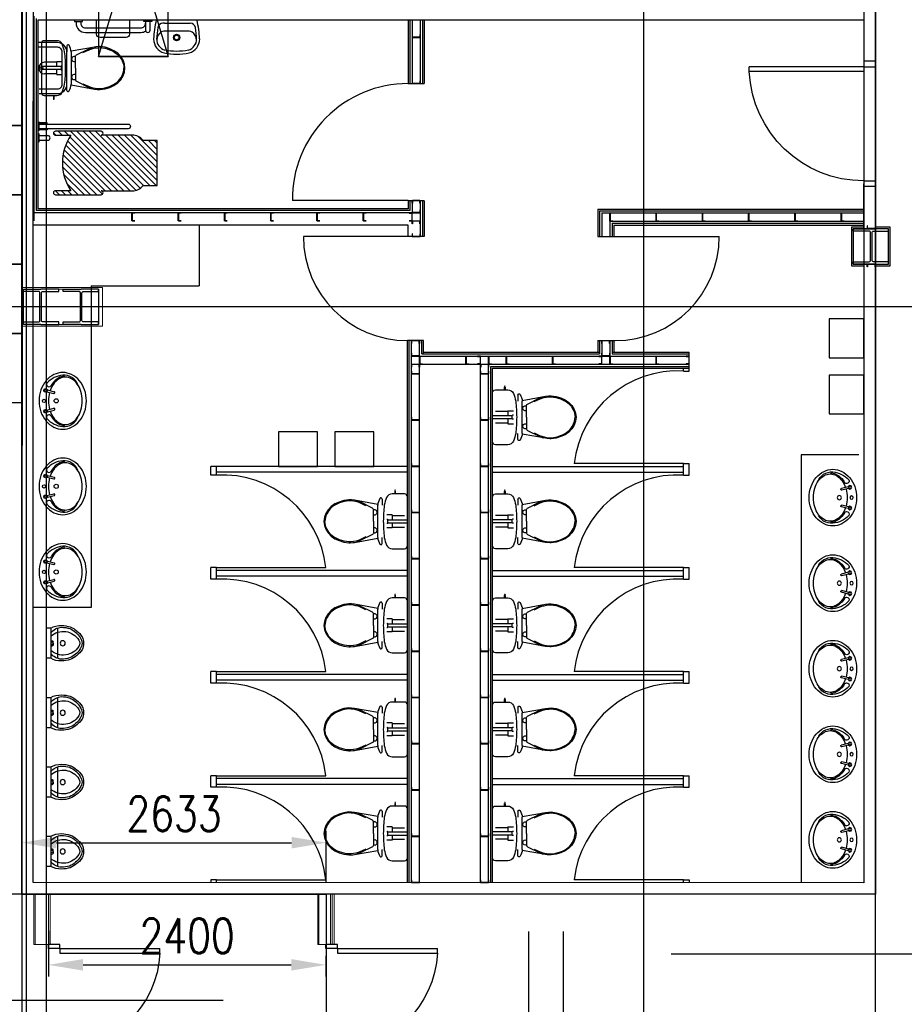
# Model space of a CAD drawing. Header units: millimetres. Extents: x -312551 to 250764, y -35891 to 59426.
# Tile 288 of 316: x 126985 to 134633, y 30176 to 38692. Entities that reach past the tile are written whole.
import ezdxf

# ---------------------------------------------------------------- set-up
doc = ezdxf.new("R2010")
doc.units = ezdxf.units.MM
doc.header["$LTSCALE"] = 2.5
doc.linetypes.add('HIDDEN2', pattern=[0.1875, 0.125, -0.0625])
for name, color, linetype in [('740-SANITARY-FITTINGS', 3, 'Continuous'), ('doors', 1, 'Continuous'), ('FO-00$0$SHELVES_COUNTERS', 1, 'Continuous'), ('NF ARCH', 4, 'Continuous'), ('NF AS BUILT DIMS', 4, 'Continuous'), ('NF-AS BUILT', 7, 'Continuous'), ('NF-AS BUILT DIMS', 4, 'Continuous'), ('NF-FURNITURE', 4, 'Continuous'), ('NF-GRIDS', 252, 'Continuous'), ('NF-SPAN', 150, 'Continuous'), ('NF-Steel columns', 6, 'Continuous'), ('REGUS-FURNITURE', 40, 'Continuous'), ('Service ducts', 2, 'Continuous')]:
    doc.layers.add(name, color=color, linetype=linetype)
doc.layers.add('PLASTER', color=4, linetype='Continuous', lineweight=13)
doc.styles.add('ROMANS', font='romans.shx', dxfattribs={"width": 0.8})
doc.dimstyles.new('100NFDIM', dxfattribs={"dimscale": 100, "dimtxt": 3, "dimasz": 3, "dimexe": 1, "dimexo": 1, "dimgap": 1, "dimtad": 1, "dimdec": 0, "dimdsep": 46, "dimtxsty": 'ROMANS', "dimcen": 3, "dimclrd": 4, "dimclre": 4, "dimclrt": 1, "dimaunit": 1, "dimadec": 0, "dimazin": 0, "dimtfac": 1, "dimtdec": 0, "dimtmove": 0, "dimatfit": 3, "dimfxl": 0, "dimtolj": 1, "dimarcsym": 0})

# ---------------------------------------------------------------- blocks, each defined once
blk = doc.blocks.new('305')
at = {"layer": 'NF-Steel columns', "color": 2, "linetype": 'Continuous'}
for points in [[(0, -152.5), (-156, -152.5), (-156, -132), (-19.2, -132, 0.414214), (-6.5, -119.3), (-6.5, 119.3, 0.414214), (-19.2, 132), (-156, 132), (-156, 152.5), (0, 152.5)], [(0, -152.5), (149, -152.5), (149, -132), (19.2, -132, -0.414214), (6.5, -119.3), (6.5, 119.3, -0.414214), (19.2, 132), (149, 132), (149, 152.5), (0, 152.5)]]:
    blk.add_lwpolyline(points, format="xyb", dxfattribs=at)
blk = doc.blocks.new('*D41')
at = {"layer": 'Defpoints', "color": 0}
for p in [(129635.4, 31573.5), (127002.8, 31129.1), (129635.4, 31129.1)]:
    blk.add_point(p, dxfattribs=at)
at = {"layer": 'NF-AS BUILT DIMS', "color": 4, "lineweight": -2}
for p, q in [((127002.8, 31229.1), (127002.8, 31673.5)), ((129635.4, 31229.1), (129635.4, 31673.5)), ((127302.8, 31573.5), (129335.4, 31573.5))]:
    blk.add_line(p, q, dxfattribs=at)
at = {"layer": 'NF-AS BUILT DIMS', "color": 4}
for points in [[(127302.8, 31623.5), (127302.8, 31523.5), (127002.8, 31573.5)], [(129335.4, 31623.5), (129335.4, 31523.5), (129635.4, 31573.5)]]:
    blk.add_solid(points, dxfattribs=at)
at = {"layer": 'NF-AS BUILT DIMS', "color": 1, "insert": (128319.1, 31823.5), "char_height": 300, "attachment_point": 5, "style": 'ROMANS'}
blk.add_mtext('\\A1;2633', dxfattribs=at)
blk = doc.blocks.new('A$C08C92F79')
at = {"layer": '740-SANITARY-FITTINGS', "color": 8, "linetype": 'HIDDEN2'}
for points in [[(106.7, 1), (104.4, 1, -1), (104.4, 1.3), (106.7, 1.3)], [(107, 1.3), (109.4, 1.3, -1), (109.4, 1), (107, 1)]]:
    blk.add_lwpolyline(points, format="xyb", dxfattribs=at)
for start, end in [(186.29218, 263.70782), (276.29218, 353.70782)]:
    blk.add_arc((106.9, 1.1), 1.14, start, end, dxfattribs=at)
at = {"layer": 'NF ARCH'}
for p, q in [((459.3, 451.5), (256.9, 415.5)), ((471.2, 453), (459.3, 451.5)), ((495.3, 455), (471.2, 453)), ((507.3, 455.4), (495.3, 455)), ((550, 449.4), (507.3, 455.4)), ((591.2, 436.4), (550, 449.4)), ((627.1, 420.1), (591.2, 436.4)), ((257.8, 409.4), (257.8, 129.4)), ((659.4, 397.5), (627.1, 420.1)), ((686.1, 369.8), (659.4, 397.5)), ((706.6, 337.1), (686.1, 369.8)), ((170.4, 282.6), (0, 282.6)), ((170.4, 256.2), (0, 256.2)), ((133.4, 319.4), (26.6, 319.4)), ((133.4, 325.9), (180, 325.9)), ((133.4, 282.6), (133.4, 325.9)), ((133.4, 212.8), (133.4, 256.2)), ((170.4, 283.6), (170.4, 255.1)), ((180, 286.6), (173.4, 286.6)), ((718.4, 304.1), (706.6, 337.1)), ((722.3, 269.4), (718.4, 304.1)), ((718.4, 234.6), (722.3, 269.4)), ((133.4, 219.4), (26.6, 219.4)), ((133.4, 212.8), (180, 212.8)), ((180, 252.1), (173.4, 252.1)), ((686.1, 169), (706.6, 201.6)), ((706.6, 201.6), (718.4, 234.6)), ((256.9, 123.3), (459.3, 87.3)), ((459.3, 87.3), (483.2, 84.2)), ((507.3, 83.4), (550, 89.4)), ((550, 89.4), (591.2, 102.4)), ((591.2, 102.4), (627.1, 118.7)), ((627.1, 118.7), (659.4, 141.2)), ((659.4, 141.2), (686.1, 169)), ((103.7, 32.4), (103.7, 12.2)), ((110, 12.2), (110, 32.4)), ((483.2, 84.2), (507.3, 83.4))]:
    blk.add_line(p, q, dxfattribs=at)
blk.add_lwpolyline([(0, 269.4), (0, 57.2), (1.9, 47.7), (7.3, 39.7), (15.4, 34.3), (24.9, 32.4), (132.5, 32.4, 0.305088), (180.4, 63.6, 0.037807), (201.1, 129, 0.027722), (208.9, 269.4, 0.027722), (201.1, 409.7, 0.037807), (180.4, 475.2, 0.305088), (132.5, 506.4), (24.9, 506.4), (15.4, 504.5), (7.3, 499.1), (1.9, 491), (0, 481.5)], format="xyb", close=True, dxfattribs=at)
for points in [[(220, 461.9), (220, 409.4)], [(220, 76.8), (220, 129.4)]]:
    blk.add_lwpolyline(points, dxfattribs=at)
for points in [[(295.2, 269.4), (295.2, 371.2, -0.298874), (303.4, 383.7), (408.7, 436.6, -0.018315), (423.4, 442.4, -0.014972), (438, 446.7)], [(359.3, 404.4), (412.3, 428.6, -0.018083), (426.3, 434, -0.084101), (507, 446.6, -0.0833), (588.1, 428.1, -0.091639), (653.7, 390.8, -0.103796), (698.7, 333.2, -0.114706), (713.6, 269.4)], [(295.2, 269.4), (295.2, 167.5, 0.298874), (303.4, 155.1), (408.7, 102.1, 0.018315), (423.4, 96.4, 0.014972), (438, 92)], [(359.3, 134.4), (412.3, 110.2, 0.018083), (426.3, 104.7, 0.084101), (507, 92.2, 0.0833), (588.1, 110.6, 0.091639), (653.7, 148, 0.103796), (698.7, 205.5, 0.114706), (713.6, 269.4)]]:
    blk.add_lwpolyline(points, format="xyb", dxfattribs=at)
for centre, radius, start, end in [((230, 461.9), 10, 30.02611, 180), ((108.8, 391.9), 150, 6.69851, 30.02611), ((283.2, 347.4), 21.9, 56.6142, 303.3858), ((173.4, 283.6), 3, 90, 180), ((173.4, 255.1), 3, 180, 270), ((283.2, 191.4), 21.9, 56.6142, 303.3858), ((108.8, 146.9), 150, 329.97389, 353.30149), ((106.9, 12.2), 3.12, 92.2934, 267.7066), ((106.9, 1.1), 1.14, 96.29218, 173.70782), ((106.9, 12.2), 3.12, 272.2934, 87.7066), ((106.9, 1.1), 1.14, 6.29218, 83.70782), ((230, 76.8), 10, 180, 329.97389)]:
    blk.add_arc(centre, radius, start, end, dxfattribs=at)
blk = doc.blocks.new('BASIN_545')
at = {"layer": '740-SANITARY-FITTINGS', "color": 0}
for p, q in [((-88.1, -90.9), (-71.6, -156.3)), ((88.1, -90.9), (71.6, -156.3)), ((-104.4, -95), (-88, -160.4)), ((104.4, -95), (88, -160.4))]:
    blk.add_line(p, q, dxfattribs=at)
for centre, radius in [((-100, -78), 17.6), ((-100, -78), 11.6), ((0, -63), 16), ((100, -78), 17.6), ((100, -78), 11.6), ((0, -180), 20)]:
    blk.add_circle(centre, radius, dxfattribs=at)
for centre, radius, start, end in [((-42.1, -262), 235, 129.85724, 153.61188), ((-9.9, -263.8), 237.5, 132.70194, 174.86609), ((-16.6, -292.6), 274.8, 109.07596, 129.85724), ((-158.8, -110.4), 24.4, 300.01219, 120.01219), ((0, -340.5), 325.5, 90, 109.07596), ((0, -340.5), 325.5, 70.92404, 90), ((16.6, -292.6), 274.8, 50.14276, 70.92404), ((158.8, -110.4), 24.4, 59.98781, 239.98781), ((9.9, -263.8), 237.5, 5.13391, 47.29806), ((42.1, -262), 235, 26.38812, 50.14276), ((-81.4, -242.5), 191.1, 153.61188, 180), ((-57, -298), 188.7, 125.53768, 149.8906), ((-57, -298), 178.7, 125.53768, 149.8906), ((-22.5, -346.3), 248, 120.01219, 125.53768), ((-22.5, -346.3), 238, 108.48394, 125.53768), ((-79.8, -158.3), 8.43, 194.12825, 14.12825), ((0, -422.4), 317.4, 90, 104.93594), ((0, -422.4), 317.4, 75.06406, 90), ((79.8, -158.3), 8.43, 165.87175, 345.87175), ((22.5, -346.3), 238, 54.46232, 71.51606), ((22.5, -346.3), 248, 54.46232, 59.98781), ((57, -298), 178.7, 30.1094, 54.46232), ((57, -298), 188.7, 30.1094, 54.46232), ((81.4, -242.5), 191.1, 360, 26.38812), ((-81.4, -242.5), 191.1, 180, 206.38812), ((-106.6, -255.1), 140.5, 174.86609, 250.58156), ((-109.6, -267.5), 127.9, 149.8906, 174.45086), ((-231.9, -255.1), 5.02, 179.8426, 359.85135), ((-109.6, -267.5), 117.9, 149.8906, 180), ((-109.6, -267.5), 117.9, 180, 210.1094), ((106.6, -255.1), 140.5, 289.41844, 5.13391), ((109.6, -267.5), 117.9, 0, 30.1094), ((109.6, -267.5), 117.9, 329.8906, 360), ((109.6, -267.5), 127.9, 5.54914, 30.1094), ((231.9, -255.1), 5.02, 180.14865, 0.1574), ((81.4, -242.5), 191.1, 333.61188, 360), ((-42.1, -223), 235, 206.38812, 230.14276), ((-57, -237), 178.7, 210.1094, 234.46232), ((57, -237), 178.7, 305.53768, 329.8906), ((42.1, -223), 235, 309.85724, 333.61188), ((-16.6, -192.4), 274.8, 230.14276, 250.92404), ((-22.5, -188.7), 238, 234.46232, 253.51826), ((0, -144.5), 325.5, 250.92404, 270), ((0, -112.6), 317.4, 253.51826, 270), ((0, -112.6), 317.4, 270, 286.48174), ((0, -144.5), 325.5, 270, 289.07596), ((22.5, -188.7), 238, 286.48174, 305.53768), ((16.6, -192.4), 274.8, 289.07596, 309.85724)]:
    blk.add_arc(centre, radius, start, end, dxfattribs=at)
blk = doc.blocks.new('B_545')
at = {"color": 8}
blk.add_blockref('BASIN_545', (0, -15), dxfattribs=at)
blk = doc.blocks.new('urinal')
at = {"linetype": 'Continuous'}
for p, q in [((129.8, -44.9), (-129.8, -44.9)), ((0, -84.5), (-15.8, -84.5)), ((0, -84.5), (15.8, -84.5)), ((-129.8, -104.1), (-129.8, -144.9)), ((131.4, -104.1), (-129.8, -104.1)), ((-22.4, -104.1), (-22.4, -91.1)), ((22.4, -104.1), (22.4, -91.1)), ((129.8, -104.1), (129.8, -144.9))]:
    blk.add_line(p, q, dxfattribs=at)
for centre, radius in [((0, 0), 22), ((0, -94.5), 10)]:
    blk.add_circle(centre, radius, dxfattribs=at)
for centre, radius, start, end in [((-0.4, 63.5), 116.9, 89.79028, 118.05846), ((1.5, 63.5), 116.9, 62.1231, 90.39128), ((32.2, -4.2), 185.9, 137.90905, 158.45308), ((32.2, -4.2), 170.9, 137.54965, 158.13486), ((32.1, 20.9), 170, 120.98206, 144.1794), ((58, 3.4), 160.2, 122.32126, 222.15866), ((18.8, 23.6), 142.7, 118.05846, 142.14892), ((10.3, 58.5), 108.2, 95.44151, 122.78323), ((0.5, 94.3), 52.6, 57.8603, 122.32126), ((-9.2, 58.5), 108.2, 57.39833, 84.74005), ((-56.8, 3.2), 160.2, 318.0229, 57.8603), ((-17.6, 23.5), 142.7, 38.03264, 62.1231), ((-31, 20.8), 170, 36.00216, 59.1995), ((-31, -4.3), 170.9, 22.0467, 42.63191), ((-30.9, -4.3), 185.9, 21.72848, 42.27251), ((93.3, -11.3), 245.8, 162.15721, 180), ((93.3, -11.3), 230.8, 162.15721, 180), ((-92.1, -11.6), 230.8, 0.18156, 18.02435), ((-92.1, -11.6), 245.8, 0.18156, 18.02435), ((26.6, -16.7), 179.2, 178.40749, 209.1966), ((-11, -2.8), 126.8, 183.83905, 233.06308), ((-15.8, -91.1), 6.63, 90, 180), ((15.8, -91.1), 6.63, 0, 90), ((12.3, -2.8), 126.8, 307.11848, 356.34251), ((-25.3, -16.8), 179.2, 330.98496, 1.77406)]:
    blk.add_arc(centre, radius, start, end, dxfattribs=at)
blk = doc.blocks.new('1800door')
for p, q in [((-865, 0), (-865, 864.1)), ((-825, 864.1), (-865, 864.1)), ((-825, 0), (-825, 864.1)), ((825, 0), (825, 864.1)), ((825, 864.1), (865, 864.1)), ((865, 0), (865, 864.1)), ((-865, 0), (-900, 0)), ((-865, 0), (-865, -100)), ((-865, 0), (-825, 0)), ((865, 0), (825, 0)), ((865, 0), (865, -100)), ((865, 0), (900, 0)), ((900, 0), (900, -100)), ((-900, 0), (-900, -100)), ((-865, -100), (-900, -100)), ((865, -100), (900, -100))]:
    blk.add_line(p, q)
for centre, start, end in [((-865, 0), 0, 87.34954), ((865, 0), 92.65046, 180)]:
    blk.add_arc(centre, 865, start, end)
blk = doc.blocks.new('*D79')
at = {"layer": 'Defpoints', "color": 0}
for p in [(127232.8, 30912), (129632.8, 30694.1), (129632.8, 30516.9)]:
    blk.add_point(p, dxfattribs=at)
at = {"layer": 'NF AS BUILT DIMS', "color": 4, "lineweight": -2}
for p, q in [((127232.8, 30812), (127232.8, 30416.9)), ((129632.8, 30594.1), (129632.8, 30416.9)), ((127532.8, 30516.9), (129332.8, 30516.9))]:
    blk.add_line(p, q, dxfattribs=at)
at = {"layer": 'NF AS BUILT DIMS', "color": 4}
for points in [[(127532.8, 30566.9), (127532.8, 30466.9), (127232.8, 30516.9)], [(129332.8, 30566.9), (129332.8, 30466.9), (129632.8, 30516.9)]]:
    blk.add_solid(points, dxfattribs=at)
at = {"layer": 'NF AS BUILT DIMS', "color": 1, "insert": (128432.8, 30766.9), "char_height": 300, "attachment_point": 5, "style": 'ROMANS'}
blk.add_mtext('\\A1;2400', dxfattribs=at)
blk = doc.blocks.new('*D80')
at = {"layer": 'Defpoints', "color": 0}
for p in [(126402.3, 31129.1), (127954.1, 31129.1), (127954.1, 28794.1)]:
    blk.add_point(p, dxfattribs=at)
at = {"layer": 'NF AS BUILT DIMS', "color": 4, "lineweight": -2}
for p, q in [((127854.1, 31129.1), (126302.3, 31129.1)), ((126402.3, 29094.1), (126402.3, 30829.1)), ((127854.1, 28794.1), (126302.3, 28794.1))]:
    blk.add_line(p, q, dxfattribs=at)
at = {"layer": 'NF AS BUILT DIMS', "color": 4}
for points in [[(126352.3, 30829.1), (126452.3, 30829.1), (126402.3, 31129.1)], [(126352.3, 29094.1), (126452.3, 29094.1), (126402.3, 28794.1)]]:
    blk.add_solid(points, dxfattribs=at)
at = {"layer": 'NF AS BUILT DIMS', "color": 1, "insert": (126152.3, 29961.6), "char_height": 300, "attachment_point": 5, "rotation": 90, "style": 'ROMANS'}
blk.add_mtext('\\A1;2335', dxfattribs=at)
blk = doc.blocks.new('Door')
at = {"layer": 'REGUS-FURNITURE'}
for p, q in [((0, 0), (0.1, 0)), ((0, 0), (0, -0.05)), ((0.1, 0), (0.1, -0.09)), ((0.1, -0.05), (0, -0.05)), ((0.1, -0.05), (1.09, -0.05)), ((1.09, -0.09), (1.09, -0.05)), ((0.1, -0.09), (1.09, -0.09)), ((0.1, -1.036), (0, -1.036)), ((0, -1.086), (0, -1.036)), ((0, -1.086), (0.1, -1.086)), ((0.1, -1.036), (0.1, -1.086))]:
    blk.add_line(p, q, dxfattribs=at)
blk.add_arc((0.1, -0.045), 0.991, 270, 357.39738, dxfattribs=at)

msp = doc.modelspace()

# ---------------------------------------------------------------- hatches: boundary and pattern name
at = {"layer": 'NF-FURNITURE'}
h = msp.add_hatch(dxfattribs=at)
h.set_pattern_fill('ANSI31', color=256, scale=12, angle=180, style=0)
h.set_pattern_definition([(315, (942163.607, 67528.308), (-26.9407684, -26.9407684), [])])
edge = h.paths.add_edge_path()
edge.add_line((127427.2, 37212.7), (127294.7, 37212.7))
edge.add_arc((127294.7, 37195.2), 17.5, 90, 270)
edge.add_line((127294.7, 37177.7), (127688.4, 37177.7))
edge.add_arc((127688.4, 37195.2), 17.5, 270, 450)
edge.add_line((127688.4, 37212.7), (127956.9, 37212.7))
edge.add_arc((127962.3, 37322.8), 110.2, 267.1917, 323.80642)
edge.add_line((128051.3, 37257.7), (128174.7, 37257.7))
edge.add_line((128174.7, 37257.7), (128174.7, 37647.7))
edge.add_line((128174.7, 37647.7), (128051.3, 37647.7))
edge.add_arc((127962.3, 37582.6), 110.2, 36.19358, 92.8083)
edge.add_line((127956.9, 37692.7), (127688.4, 37692.7))
edge.add_arc((127688.4, 37710.2), 17.5, 270, 450)
edge.add_line((127688.4, 37727.7), (127294.7, 37727.7))
edge.add_arc((127294.7, 37710.2), 17.5, 90, 270)
edge.add_line((127294.7, 37692.7), (127427.2, 37692.7))
edge.add_arc((127784.8, 37452.7), 430.6, 146.1302, 213.8698)

# ---------------------------------------------------------------- linework, layer by layer
at = {"layer": 'FO-00$0$SHELVES_COUNTERS', "color": 1}
msp.add_line((127005.3, 37777.4, 0), (126405.3, 37777.4, 0), dxfattribs=at)
at = {"layer": 'NF ARCH'}
msp.add_line((134382.8, 30453.5), (134382.8, 36755.8), dxfattribs=at)
at = {"layer": 'NF-AS BUILT'}
for p, q in [((127007.8, 41979.1), (127002.8, 31129.1)), ((127002.8, 31129.1), (129635.4, 31129.1)), ((129635.4, 31129.1), (129635.4, 28794.1))]:
    msp.add_line(p, q, dxfattribs=at)
msp.add_lwpolyline([(134382.8, 31127.7), (127002.8, 31129.1), (127002.8, 36694.1), (127002.8, 36694.1), (127007.8, 41979.1), (134382.8, 41979.1), (134382.8, 31127.7)], dxfattribs=at)
msp.add_lwpolyline([(134282.8, 31227.7), (127102.8, 31229.1), (127102.8, 36694.1), (127107.7, 41879.1), (134282.8, 41879.1)], close=True, dxfattribs=at)
at = {"layer": 'NF-AS BUILT DIMS'}
msp.add_line((127667.8, 36362), (127667.8, 36057), dxfattribs=at)
at = {"layer": 'NF-FURNITURE'}
for p, q in [((127107.8, 38722.1), (127107.8, 36952.1)), ((127127.8, 38702.1), (127127.8, 37041.3)), ((127142.8, 38687.1), (127142.8, 37056.3)), ((130555.4, 38687.1), (127142.8, 38687.1)), ((130342.8, 38687.1), (130342.8, 38139.5)), ((130357.8, 38687.1), (130357.8, 38139.5)), ((130377.8, 38687.1), (130377.8, 38139.5)), ((130447.8, 38687.1), (130447.8, 38139.5)), ((130467.8, 38687.1), (130467.8, 38139.5)), ((130482.8, 38687.1), (130482.8, 38139.5)), ((134282.8, 38687.1), (130482.8, 38687.1)), ((128237.1, 38660.7), (128223.6, 38660.7)), ((128451.1, 38592.2), (128232.7, 38592.8)), ((128237.1, 38660.7), (128460.2, 38660.7)), ((127632.1, 38455.6), (127429.7, 38419.6)), ((127430.6, 38413.5), (127430.6, 38133.5)), ((127644, 38457.1), (127632.1, 38455.6)), ((127668, 38459.1), (127644, 38457.1)), ((127680.1, 38459.5), (127668, 38459.1)), ((127722.8, 38453.5), (127680.1, 38459.5)), ((127764, 38440.5), (127722.8, 38453.5)), ((127799.8, 38424.2), (127764, 38440.5)), ((127832.2, 38401.6), (127799.8, 38424.2)), ((127306.2, 38330), (127352.8, 38330)), ((127306.2, 38286.7), (127306.2, 38330)), ((127858.9, 38373.9), (127832.2, 38401.6)), ((127879.4, 38341.2), (127858.9, 38373.9)), ((127891.2, 38308.2), (127879.4, 38341.2)), ((127343.2, 38286.7), (127172.8, 38286.7)), ((127343.2, 38260.3), (127172.8, 38260.3)), ((127306.2, 38323.5), (127199.4, 38323.5)), ((127306.2, 38216.9), (127306.2, 38260.3)), ((127343.2, 38287.7), (127343.2, 38259.3)), ((127352.8, 38290.7), (127346.2, 38290.7)), ((127352.8, 38256.3), (127346.2, 38256.3)), ((127895.1, 38273.5), (127891.2, 38308.2)), ((127891.2, 38238.7), (127895.1, 38273.5)), ((127306.2, 38223.5), (127199.4, 38223.5)), ((127306.2, 38216.9), (127352.8, 38216.9)), ((127832.2, 38145.3), (127858.9, 38173.1)), ((127858.9, 38173.1), (127879.4, 38205.7)), ((127879.4, 38205.7), (127891.2, 38238.7)), ((127429.7, 38127.4), (127632.1, 38091.4)), ((127632.1, 38091.4), (127656, 38088.3)), ((127656, 38088.3), (127680.1, 38087.5)), ((127680.1, 38087.5), (127722.8, 38093.5)), ((127722.8, 38093.5), (127764, 38106.5)), ((127764, 38106.5), (127799.8, 38122.8)), ((127799.8, 38122.8), (127832.2, 38145.3)), ((130342.8, 38139.5), (130482.8, 38139.5)), ((127276.5, 38036.5), (127276.5, 38016.3)), ((127282.8, 38016.3), (127282.8, 38036.5)), ((127152.8, 37689.4), (127227.8, 37689.4)), ((127152.8, 37649.4), (127227.8, 37649.4)), ((134282.8, 36883.3), (134282.8, 37273.1)), ((134382.8, 36883.3), (134382.8, 37273.1)), ((130342.8, 37056.3), (127142.8, 37056.3)), ((130342.8, 37129.5), (129342.8, 37129.5)), ((130342.8, 37129.5), (130482.8, 37129.5)), ((130342.8, 37129.5), (130342.8, 37056.3)), ((130357.8, 37129.5), (130357.8, 37041.3)), ((130377.8, 37129.5), (130377.8, 37021.3)), ((130447.8, 37126.1), (130447.8, 36816.3)), ((130467.8, 37126.1), (130467.8, 36816.3)), ((130482.8, 37126.1), (130482.8, 36816.3)), ((131982.8, 37054.3), (131982.8, 36816.3)), ((131982.8, 37054.3), (134282.8, 37054.3)), ((130377.8, 37021.3), (127107.8, 37021.3)), ((130357.8, 37041.3), (127127.8, 37041.3)), ((131997.8, 37039.3), (134282.8, 37039.3)), ((131997.8, 37039.3), (131997.8, 36816.3)), ((132016.8, 37020.3), (134282.8, 37020.3)), ((132016.8, 37020.3), (132016.8, 36816.3)), ((130342.8, 36916.3), (127107.8, 36916.3)), ((128537.2, 36916.3), (128537.2, 36389.8)), ((130342.8, 36816.3), (130342.8, 36916.3)), ((132086.8, 36950.3), (134282.8, 36950.3)), ((132086.8, 36950.3), (132086.8, 36816.3)), ((132105.8, 36931.3), (134282.8, 36931.3)), ((132105.8, 36931.3), (132105.8, 36816.3)), ((132120.8, 36916.3), (134282.8, 36916.3)), ((132120.8, 36916.3), (132120.8, 36816.3)), ((130342.8, 36816.3), (129437.8, 36816.3)), ((130482.8, 36816.3), (130342.8, 36816.3)), ((131982.8, 36816.3), (132132.8, 36816.3)), ((132132.8, 36816.3), (133032.8, 36816.3)), ((127602.8, 36389.8), (128537.2, 36389.8)), ((130475.8, 35916.3), (130337.8, 35916.3)), ((130337.8, 31228.3), (130337.8, 35916.3)), ((130352.8, 31228.3), (130352.8, 35916.3)), ((130371.8, 31228.3), (130371.8, 35916.3)), ((130441.8, 31228.3), (130441.8, 35916.3)), ((130460.8, 35801.3), (130460.8, 35916.3)), ((130475.8, 35801.3), (130475.8, 35916.3)), ((131982.8, 35916.3), (131982.8, 35816.3)), ((131982.8, 35916.3), (132132.8, 35916.3)), ((131997.8, 35916.3), (131997.8, 35801.3)), ((132016.8, 35916.3), (132016.8, 35782.3)), ((132086.8, 35916.3), (132086.8, 35782.3)), ((132105.8, 35916.3), (132105.8, 35801.3)), ((132120.8, 35916.3), (132120.8, 35816.3)), ((130441.8, 35782.3), (132772.8, 35782.3)), ((130460.8, 35801.3), (131997.8, 35801.3)), ((130475.8, 35816.3), (131997.8, 35816.3)), ((132105.8, 35816.3), (132772.8, 35816.3)), ((132105.8, 35801.3), (132772.8, 35801.3)), ((130441.8, 35712.3), (132772.8, 35712.3)), ((130968.8, 31228.3), (130968.8, 35712.3)), ((131038.8, 31228.3), (131038.8, 35712.3)), ((131057.8, 35693.3), (132772.8, 35693.3)), ((131057.8, 31228.3), (131057.8, 35693.3)), ((131072.8, 35678.3), (132772.8, 35678.3)), ((131072.8, 31228.3), (131072.8, 35678.3)), ((133740.3, 34928.3), (133740.3, 31228.3)), ((132722.8, 34853.3), (131778.4, 34853.3)), ((128687.8, 33953.3), (129632.2, 33953.3)), ((132722.8, 33953.3), (131778.4, 33953.3)), ((128687.8, 33053.3), (129632.2, 33053.3)), ((132722.8, 33053.3), (131778.4, 33053.3)), ((128687.8, 32153.3), (129632.2, 32153.3)), ((132722.8, 32153.3), (131778.4, 32153.3)), ((128687.8, 31253.3), (129632.2, 31253.3)), ((132722.8, 31253.3), (131778.4, 31253.3))]:
    msp.add_line(p, q, dxfattribs=at)
at = {"layer": 'NF-FURNITURE', "ltscale": 5}
for p, q in [((127602.8, 36389.8), (127602.8, 33608.7)), ((132772.8, 35653.3), (132772.8, 35816.3)), ((132722.8, 35653.3), (132722.8, 35678.3)), ((132722.8, 35653.3), (132772.8, 35653.3)), ((134240.3, 34928.3), (133740.3, 34928.3)), ((132722.8, 34753.3), (132722.8, 34853.3)), ((132722.8, 34853.3), (132772.8, 34853.3)), ((132772.8, 34753.3), (132772.8, 34853.3)), ((130337.8, 34828.3), (128637.8, 34828.3)), ((128637.8, 34753.3), (128637.8, 34828.3)), ((128687.8, 34753.3), (128637.8, 34753.3)), ((128687.8, 34753.3), (128687.8, 34828.3)), ((130337.8, 34778.3), (128687.8, 34778.3)), ((131072.8, 34828.3), (132722.8, 34828.3)), ((131072.8, 34778.3), (132722.8, 34778.3)), ((132722.8, 34753.3), (132772.8, 34753.3)), ((128637.8, 33853.3), (128637.8, 33953.3)), ((128687.8, 33953.3), (128637.8, 33953.3)), ((128687.8, 33853.3), (128687.8, 33953.3)), ((130337.8, 33928.3), (128687.8, 33928.3)), ((131072.8, 33928.3), (132722.8, 33928.3)), ((132722.8, 33853.3), (132722.8, 33953.3)), ((132722.8, 33953.3), (132772.8, 33953.3)), ((132772.8, 33853.3), (132772.8, 33953.3)), ((128687.8, 33853.3), (128637.8, 33853.3)), ((130337.8, 33878.3), (128687.8, 33878.3)), ((131072.8, 33878.3), (132722.8, 33878.3)), ((132722.8, 33853.3), (132772.8, 33853.3)), ((127603.3, 33608.7), (127103.3, 33608.7)), ((128637.8, 32953.3), (128637.8, 33053.3)), ((128687.8, 33053.3), (128637.8, 33053.3)), ((128687.8, 32953.3), (128687.8, 33053.3)), ((132722.8, 32953.3), (132722.8, 33053.3)), ((132722.8, 33053.3), (132772.8, 33053.3)), ((132772.8, 32953.3), (132772.8, 33053.3)), ((130337.8, 33028.3), (128687.8, 33028.3)), ((130337.8, 32978.3), (128687.8, 32978.3)), ((131072.8, 33028.3), (132722.8, 33028.3)), ((131072.8, 32978.3), (132722.8, 32978.3)), ((128687.8, 32953.3), (128637.8, 32953.3)), ((132722.8, 32953.3), (132772.8, 32953.3)), ((128687.8, 32153.3), (128637.8, 32153.3)), ((128637.8, 32053.3), (128637.8, 32153.3)), ((128687.8, 32053.3), (128687.8, 32153.3)), ((130337.8, 32128.3), (128687.8, 32128.3)), ((131072.8, 32128.3), (132722.8, 32128.3)), ((132722.8, 32053.3), (132722.8, 32153.3)), ((132722.8, 32153.3), (132772.8, 32153.3)), ((132772.8, 32053.3), (132772.8, 32153.3)), ((128687.8, 32053.3), (128637.8, 32053.3)), ((130337.8, 32078.3), (128687.8, 32078.3)), ((131072.8, 32078.3), (132722.8, 32078.3)), ((132722.8, 32053.3), (132772.8, 32053.3)), ((128687.8, 31253.3), (128637.8, 31253.3)), ((128637.8, 31253.3), (128637.8, 31228.3)), ((128687.8, 31228.3), (128687.8, 31253.3)), ((132722.8, 31228.3), (132722.8, 31253.3)), ((132722.8, 31253.3), (132772.8, 31253.3)), ((132772.8, 31253.3), (132772.8, 31228.3))]:
    msp.add_line(p, q, dxfattribs=at)
at = {"layer": 'NF-FURNITURE'}
for points in [[(127457.8, 38687.1), (127457.8, 38677.1), (127527.8, 38677.1), (127527.8, 38687.1)], [(128127.8, 38687.1), (128127.8, 38677.1), (128057.8, 38677.1), (128057.8, 38687.1)], [(127392.8, 38466), (127392.8, 38413.5)], [(127392.8, 38080.9), (127392.8, 38133.5)], [(127142.8, 37734.4), (127152.8, 37734.4), (127152.8, 37804.4), (127142.8, 37804.4)], [(127152.8, 37791.6), (127222.8, 37791.6), (127222.8, 37799.4), (127152.8, 37799.4)], [(127152.8, 37747.1), (127222.8, 37747.1), (127222.8, 37739.4), (127152.8, 37739.4)], [(127142.8, 37634.4), (127152.8, 37634.4), (127152.8, 37704.4), (127142.8, 37704.4)], [(134282.8, 36898.3), (134176.8, 36898.3), (134176.8, 36563.3), (134282.8, 36563.3)], [(134382.8, 36563.3), (134511.8, 36563.3), (134511.8, 36898.3), (134382.8, 36898.3)]]:
    msp.add_lwpolyline(points, dxfattribs=at)
for points in [[(127472.8, 38677.1), (127472.8, 38662.1, 0.414214), (127552.8, 38582.1), (128032.8, 38582.1, 0.138235), (128074.6, 38593.9)], [(127512.8, 38677.1), (127512.8, 38662.1, 0.414214), (127552.8, 38622.1), (128032.8, 38622.1, 0.414255), (128072.8, 38662.1)], [(127935.2, 38687.1), (127935.2, 38567.5, -0.414214), (127905.2, 38537.5), (127680.4, 38537.5, -0.414214), (127650.4, 38567.5), (127650.4, 38687.1)], [(128072.8, 38677.1), (128072.8, 38602.1, 1), (128112.8, 38602.1), (128112.8, 38677.1)], [(127152.8, 38053.5), (127312.8, 38053.5, 0.414214), (127392.8, 38133.5), (127392.8, 38413.5, 0.414232), (127312.8, 38493.5), (127142.8, 38493.5)], [(127152.8, 38093.5), (127312.8, 38093.5, 0.414214), (127352.8, 38133.5), (127352.8, 38413.5, 0.414255), (127312.8, 38453.5), (127142.8, 38453.5)], [(127468, 38273.5), (127468, 38375.3, -0.298874), (127476.2, 38387.8), (127581.5, 38440.7, -0.018315), (127596.2, 38446.5, -0.014972), (127610.8, 38450.8)], [(127532.1, 38408.5), (127585.1, 38432.7, -0.018083), (127599.1, 38438.1, -0.084101), (127679.8, 38450.7, -0.0833), (127760.9, 38432.2, -0.091639), (127826.5, 38394.9, -0.103796), (127871.5, 38337.3, -0.114706), (127886.3, 38273.5)], [(127468, 38273.5), (127468, 38171.6, 0.298874), (127476.2, 38159.2), (127581.5, 38106.2, 0.018315), (127596.2, 38100.5, 0.014972), (127610.8, 38096.1)], [(127532.1, 38138.5), (127585.1, 38114.3, 0.018083), (127599.1, 38108.8, 0.084101), (127679.8, 38096.3, 0.0833), (127760.9, 38114.7, 0.091639), (127826.5, 38152.1, 0.103796), (127871.5, 38209.6, 0.114706), (127886.3, 38273.5)], [(127152.8, 37789.4), (127922.8, 37789.4, -1), (127922.8, 37749.4), (127152.8, 37749.4)]]:
    msp.add_lwpolyline(points, format="xyb", dxfattribs=at)
for points in [[(127172.8, 38273.5), (127172.8, 38061.3), (127174.7, 38051.8), (127180.1, 38043.8), (127188.2, 38038.4), (127197.7, 38036.5), (127305.3, 38036.5, 0.305088), (127353.2, 38067.7, 0.037807), (127373.9, 38133.1, 0.027722), (127381.7, 38273.5, 0.027722), (127373.9, 38413.8, 0.037807), (127353.2, 38479.3, 0.305088), (127305.3, 38510.5), (127197.7, 38510.5), (127188.2, 38508.6), (127180.1, 38503.2), (127174.7, 38495.1), (127172.8, 38485.6)], [(127427.2, 37212.7), (127294.7, 37212.7, 1), (127294.7, 37177.7), (127688.4, 37177.7, 1), (127688.4, 37212.7), (127956.9, 37212.7, 0.252179), (128051.3, 37257.7), (128174.7, 37257.7), (128174.7, 37647.7), (128051.3, 37647.7, 0.252179), (127956.9, 37692.7), (127688.4, 37692.7, 1), (127688.4, 37727.7), (127294.7, 37727.7, 1), (127294.7, 37692.7), (127427.2, 37692.7, 0.304489)]]:
    msp.add_lwpolyline(points, format="xyb", close=True, dxfattribs=at)
for points in [[(130377.8, 38564.5), (130377.8, 38539.5), (130447.8, 38539.5), (130447.8, 38564.5), (130445.8, 38564.5), (130445.8, 38541.5), (130379.8, 38541.5), (130379.8, 38564.5)], [(130377.8, 38164.5), (130377.8, 38139.5), (130447.8, 38139.5), (130447.8, 38164.5), (130445.8, 38164.5), (130445.8, 38141.5), (130379.8, 38141.5), (130379.8, 38164.5)], [(130377.8, 37104.5), (130377.8, 37129.5), (130447.8, 37129.5), (130447.8, 37104.5), (130445.8, 37104.5), (130445.8, 37127.5), (130379.8, 37127.5), (130379.8, 37104.5)], [(127980.2, 36951.3), (127955.2, 36951.3), (127955.2, 37021.3), (127980.2, 37021.3), (127980.2, 37019.3), (127957.2, 37019.3), (127957.2, 36953.3), (127980.2, 36953.3)], [(128380.2, 36951.3), (128355.2, 36951.3), (128355.2, 37021.3), (128380.2, 37021.3), (128380.2, 37019.3), (128357.2, 37019.3), (128357.2, 36953.3), (128380.2, 36953.3)], [(128780.2, 36951.3), (128755.2, 36951.3), (128755.2, 37021.3), (128780.2, 37021.3), (128780.2, 37019.3), (128757.2, 37019.3), (128757.2, 36953.3), (128780.2, 36953.3)], [(129180.2, 36951.3), (129155.2, 36951.3), (129155.2, 37021.3), (129180.2, 37021.3), (129180.2, 37019.3), (129157.2, 37019.3), (129157.2, 36953.3), (129180.2, 36953.3)], [(129580.2, 36951.3), (129555.2, 36951.3), (129555.2, 37021.3), (129580.2, 37021.3), (129580.2, 37019.3), (129557.2, 37019.3), (129557.2, 36953.3), (129580.2, 36953.3)], [(129980.2, 36951.3), (129955.2, 36951.3), (129955.2, 37021.3), (129980.2, 37021.3), (129980.2, 37019.3), (129957.2, 37019.3), (129957.2, 36953.3), (129980.2, 36953.3)], [(130352.8, 36951.3), (130377.8, 36951.3), (130377.8, 37021.3), (130352.8, 37021.3), (130352.8, 37019.3), (130375.8, 37019.3), (130375.8, 36953.3), (130352.8, 36953.3)], [(130377.8, 37046.3), (130377.8, 37021.3), (130447.8, 37021.3), (130447.8, 37046.3), (130445.8, 37046.3), (130445.8, 37023.3), (130379.8, 37023.3), (130379.8, 37046.3)], [(132111.8, 36950.3), (132086.8, 36950.3), (132086.8, 37020.3), (132111.8, 37020.3), (132111.8, 37018.3), (132088.8, 37018.3), (132088.8, 36952.3), (132111.8, 36952.3)], [(132511.8, 36950.3), (132486.8, 36950.3), (132486.8, 37020.3), (132511.8, 37020.3), (132511.8, 37018.3), (132488.8, 37018.3), (132488.8, 36952.3), (132511.8, 36952.3)], [(132911.8, 36950.3), (132886.8, 36950.3), (132886.8, 37020.3), (132911.8, 37020.3), (132911.8, 37018.3), (132888.8, 37018.3), (132888.8, 36952.3), (132911.8, 36952.3)], [(133311.8, 36950.3), (133286.8, 36950.3), (133286.8, 37020.3), (133311.8, 37020.3), (133311.8, 37018.3), (133288.8, 37018.3), (133288.8, 36952.3), (133311.8, 36952.3)], [(133711.8, 36950.3), (133686.8, 36950.3), (133686.8, 37020.3), (133711.8, 37020.3), (133711.8, 37018.3), (133688.8, 37018.3), (133688.8, 36952.3), (133711.8, 36952.3)], [(134111.8, 36950.3), (134086.8, 36950.3), (134086.8, 37020.3), (134111.8, 37020.3), (134111.8, 37018.3), (134088.8, 37018.3), (134088.8, 36952.3), (134111.8, 36952.3)], [(130377.8, 36926.3), (130377.8, 36951.3), (130447.8, 36951.3), (130447.8, 36926.3), (130445.8, 36926.3), (130445.8, 36949.3), (130379.8, 36949.3), (130379.8, 36926.3)], [(134282.8, 36883.3), (134191.8, 36883.3), (134191.8, 36578.3), (134496.8, 36578.3), (134496.8, 36883.3)], [(134312.8, 36908.3), (134312.8, 36883.3), (134382.8, 36883.3), (134382.8, 36908.3), (134380.8, 36908.3), (134380.8, 36885.3), (134314.8, 36885.3), (134314.8, 36908.3)], [(130377.8, 36841.3), (130377.8, 36816.3), (130447.8, 36816.3), (130447.8, 36841.3), (130445.8, 36841.3), (130445.8, 36818.3), (130379.8, 36818.3), (130379.8, 36841.3)], [(134312.8, 36553.3), (134312.8, 36578.3), (134382.8, 36578.3), (134382.8, 36553.3), (134380.8, 36553.3), (134380.8, 36576.3), (134314.8, 36576.3), (134314.8, 36553.3)], [(133983.9, 36105.1), (133983.9, 35768.6), (134282.8, 35768.6), (134282.8, 36105.1)], [(130371.8, 35891.3), (130371.8, 35916.3), (130441.8, 35916.3), (130441.8, 35891.3), (130439.8, 35891.3), (130439.8, 35914.3), (130373.8, 35914.3), (130373.8, 35891.3)], [(132016.8, 35891.3), (132016.8, 35916.3), (132086.8, 35916.3), (132086.8, 35891.3), (132084.8, 35891.3), (132084.8, 35914.3), (132018.8, 35914.3), (132018.8, 35891.3)], [(130371.8, 35807.3), (130371.8, 35782.3), (130441.8, 35782.3), (130441.8, 35807.3), (130439.8, 35807.3), (130439.8, 35784.3), (130373.8, 35784.3), (130373.8, 35807.3)], [(130466.8, 35712.3), (130441.8, 35712.3), (130441.8, 35782.3), (130466.8, 35782.3), (130466.8, 35780.3), (130443.8, 35780.3), (130443.8, 35714.3), (130466.8, 35714.3)], [(130866.8, 35712.3), (130841.8, 35712.3), (130841.8, 35782.3), (130866.8, 35782.3), (130866.8, 35780.3), (130843.8, 35780.3), (130843.8, 35714.3), (130866.8, 35714.3)], [(130943.8, 35712.3), (130968.8, 35712.3), (130968.8, 35782.3), (130943.8, 35782.3), (130943.8, 35780.3), (130966.8, 35780.3), (130966.8, 35714.3), (130943.8, 35714.3)], [(131063.8, 35712.3), (131038.8, 35712.3), (131038.8, 35782.3), (131063.8, 35782.3), (131063.8, 35780.3), (131040.8, 35780.3), (131040.8, 35714.3), (131063.8, 35714.3)], [(131216.8, 35712.3), (131191.8, 35712.3), (131191.8, 35782.3), (131216.8, 35782.3), (131216.8, 35780.3), (131193.8, 35780.3), (131193.8, 35714.3), (131216.8, 35714.3)], [(131616.8, 35712.3), (131591.8, 35712.3), (131591.8, 35782.3), (131616.8, 35782.3), (131616.8, 35780.3), (131593.8, 35780.3), (131593.8, 35714.3), (131616.8, 35714.3)], [(131991.8, 35712.3), (132016.8, 35712.3), (132016.8, 35782.3), (131991.8, 35782.3), (131991.8, 35780.3), (132014.8, 35780.3), (132014.8, 35714.3), (131991.8, 35714.3)], [(132016.8, 35807.3), (132016.8, 35782.3), (132086.8, 35782.3), (132086.8, 35807.3), (132084.8, 35807.3), (132084.8, 35784.3), (132018.8, 35784.3), (132018.8, 35807.3)], [(132111.8, 35712.3), (132086.8, 35712.3), (132086.8, 35782.3), (132111.8, 35782.3), (132111.8, 35780.3), (132088.8, 35780.3), (132088.8, 35714.3), (132111.8, 35714.3)], [(132511.8, 35712.3), (132486.8, 35712.3), (132486.8, 35782.3), (132511.8, 35782.3), (132511.8, 35780.3), (132488.8, 35780.3), (132488.8, 35714.3), (132511.8, 35714.3)], [(132747.8, 35712.3), (132772.8, 35712.3), (132772.8, 35782.3), (132747.8, 35782.3), (132747.8, 35780.3), (132770.8, 35780.3), (132770.8, 35714.3), (132747.8, 35714.3)], [(130371.8, 35687.3), (130371.8, 35712.3), (130441.8, 35712.3), (130441.8, 35687.3), (130439.8, 35687.3), (130439.8, 35710.3), (130373.8, 35710.3), (130373.8, 35687.3)], [(130968.8, 35687.3), (130968.8, 35712.3), (131038.8, 35712.3), (131038.8, 35687.3), (131036.8, 35687.3), (131036.8, 35710.3), (130970.8, 35710.3), (130970.8, 35687.3)], [(130371.9, 35653.3), (130371.9, 35628.3), (130441.9, 35628.3), (130441.9, 35653.3), (130439.9, 35653.3), (130439.9, 35630.3), (130373.9, 35630.3), (130373.9, 35653.3)], [(130968.9, 35653.3), (130968.9, 35628.3), (131038.9, 35628.3), (131038.9, 35653.3), (131036.9, 35653.3), (131036.9, 35630.3), (130970.9, 35630.3), (130970.9, 35653.3)], [(133983.9, 35618.7), (133983.9, 35282.3), (134282.8, 35282.3), (134282.8, 35618.7)], [(130371.9, 35253.3), (130371.9, 35228.3), (130441.9, 35228.3), (130441.9, 35253.3), (130439.9, 35253.3), (130439.9, 35230.3), (130373.9, 35230.3), (130373.9, 35253.3)], [(130968.9, 35253.3), (130968.9, 35228.3), (131038.9, 35228.3), (131038.9, 35253.3), (131036.9, 35253.3), (131036.9, 35230.3), (130970.9, 35230.3), (130970.9, 35253.3)], [(129559.8, 35127.2), (129223.4, 35127.2), (129223.4, 34828.3), (129559.8, 34828.3)], [(130046.1, 35127.2), (129709.7, 35127.2), (129709.7, 34828.3), (130046.1, 34828.3)], [(130371.9, 34853.3), (130371.9, 34828.3), (130441.9, 34828.3), (130441.9, 34853.3), (130439.9, 34853.3), (130439.9, 34830.3), (130373.9, 34830.3), (130373.9, 34853.3)], [(130968.9, 34853.3), (130968.9, 34828.3), (131038.9, 34828.3), (131038.9, 34853.3), (131036.9, 34853.3), (131036.9, 34830.3), (130970.9, 34830.3), (130970.9, 34853.3)], [(130371.8, 34453.3), (130371.8, 34428.3), (130441.8, 34428.3), (130441.8, 34453.3), (130439.8, 34453.3), (130439.8, 34430.3), (130373.8, 34430.3), (130373.8, 34453.3)], [(130968.8, 34453.3), (130968.8, 34428.3), (131038.8, 34428.3), (131038.8, 34453.3), (131036.8, 34453.3), (131036.8, 34430.3), (130970.8, 34430.3), (130970.8, 34453.3)], [(130371.8, 34053.3), (130371.8, 34028.3), (130441.8, 34028.3), (130441.8, 34053.3), (130439.8, 34053.3), (130439.8, 34030.3), (130373.8, 34030.3), (130373.8, 34053.3)], [(130968.8, 34053.3), (130968.8, 34028.3), (131038.8, 34028.3), (131038.8, 34053.3), (131036.8, 34053.3), (131036.8, 34030.3), (130970.8, 34030.3), (130970.8, 34053.3)], [(130371.8, 33653.3), (130371.8, 33628.3), (130441.8, 33628.3), (130441.8, 33653.3), (130439.8, 33653.3), (130439.8, 33630.3), (130373.8, 33630.3), (130373.8, 33653.3)], [(130968.8, 33653.3), (130968.8, 33628.3), (131038.8, 33628.3), (131038.8, 33653.3), (131036.8, 33653.3), (131036.8, 33630.3), (130970.8, 33630.3), (130970.8, 33653.3)], [(130371.8, 33253.3), (130371.8, 33228.3), (130441.8, 33228.3), (130441.8, 33253.3), (130439.8, 33253.3), (130439.8, 33230.3), (130373.8, 33230.3), (130373.8, 33253.3)], [(130968.8, 33253.3), (130968.8, 33228.3), (131038.8, 33228.3), (131038.8, 33253.3), (131036.8, 33253.3), (131036.8, 33230.3), (130970.8, 33230.3), (130970.8, 33253.3)], [(130371.8, 32853.3), (130371.8, 32828.3), (130441.8, 32828.3), (130441.8, 32853.3), (130439.8, 32853.3), (130439.8, 32830.3), (130373.8, 32830.3), (130373.8, 32853.3)], [(130968.8, 32853.3), (130968.8, 32828.3), (131038.8, 32828.3), (131038.8, 32853.3), (131036.8, 32853.3), (131036.8, 32830.3), (130970.8, 32830.3), (130970.8, 32853.3)], [(130371.8, 32453.3), (130371.8, 32428.3), (130441.8, 32428.3), (130441.8, 32453.3), (130439.8, 32453.3), (130439.8, 32430.3), (130373.8, 32430.3), (130373.8, 32453.3)], [(130968.8, 32453.3), (130968.8, 32428.3), (131038.8, 32428.3), (131038.8, 32453.3), (131036.8, 32453.3), (131036.8, 32430.3), (130970.8, 32430.3), (130970.8, 32453.3)], [(130371.8, 32053.3), (130371.8, 32028.3), (130441.8, 32028.3), (130441.8, 32053.3), (130439.8, 32053.3), (130439.8, 32030.3), (130373.8, 32030.3), (130373.8, 32053.3)], [(130968.8, 32053.3), (130968.8, 32028.3), (131038.8, 32028.3), (131038.8, 32053.3), (131036.8, 32053.3), (131036.8, 32030.3), (130970.8, 32030.3), (130970.8, 32053.3)], [(130371.8, 31653.3), (130371.8, 31628.3), (130441.8, 31628.3), (130441.8, 31653.3), (130439.8, 31653.3), (130439.8, 31630.3), (130373.8, 31630.3), (130373.8, 31653.3)], [(130968.8, 31653.3), (130968.8, 31628.3), (131038.8, 31628.3), (131038.8, 31653.3), (131036.8, 31653.3), (131036.8, 31630.3), (130970.8, 31630.3), (130970.8, 31653.3)], [(130371.8, 31253.3), (130371.8, 31228.3), (130441.8, 31228.3), (130441.8, 31253.3), (130439.8, 31253.3), (130439.8, 31230.3), (130373.8, 31230.3), (130373.8, 31253.3)], [(130968.8, 31253.3), (130968.8, 31228.3), (131038.8, 31228.3), (131038.8, 31253.3), (131036.8, 31253.3), (131036.8, 31230.3), (130970.8, 31230.3), (130970.8, 31253.3)]]:
    msp.add_lwpolyline(points, close=True, dxfattribs=at)
at = {"layer": 'NF-FURNITURE', "color": 8, "linetype": 'HIDDEN2'}
for points in [[(127279.5, 38005.1), (127277.2, 38005.1, -1), (127277.2, 38005.4), (127279.5, 38005.4)], [(127279.8, 38036.5), (127279.8, 38002.7, -1), (127279.5, 38002.7), (127279.5, 38036.5)], [(127279.8, 38005.4), (127282.2, 38005.4, -1), (127282.2, 38005.1), (127279.8, 38005.1)]]:
    msp.add_lwpolyline(points, format="xyb", dxfattribs=at)
at = {"layer": 'NF-FURNITURE', "elevation": 0}
for points in [[(126405.6, 37777.4), (127005.6, 37777.4), (127005.6, 37177.4), (126405.6, 37177.4)], [(126405.6, 37177.4), (127005.6, 37177.4), (127005.6, 36577.4), (126405.6, 36577.4)], [(126405.6, 36577.4), (127005.6, 36577.4), (127005.6, 35977.4), (126405.6, 35977.4)], [(126405.6, 35977.4), (127005.6, 35977.4), (127005.6, 35377.4), (126405.6, 35377.4)]]:
    msp.add_lwpolyline(points, close=True, dxfattribs=at)
at = {"layer": 'NF-FURNITURE'}
for centre, radius in [((128341.9, 38538.1), 27.8), ((128341.9, 38538.1), 20), ((127172.8, 38273.5), 13.2)]:
    msp.add_circle(centre, radius, dxfattribs=at)
for centre, radius, start, end in [((129137, 38469.4), 995.7, 167.36874, 176.78657), ((127546.9, 38469.4), 995.7, 3.21343, 12.63126), ((129137, 38469.4), 969.3, 170.85051, 176.78657), ((128254.8, 38514.1), 85.1, 122.60489, 178.5767), ((128223.6, 38616.5), 44.2, 90, 170.85051), ((128232.7, 38548.6), 44.2, 90, 122.60489), ((128451.1, 38548.1), 44.2, 57.39511, 90), ((128460.2, 38616.5), 44.2, 9.14949, 90), ((128429.1, 38513.6), 85.1, 1.4233, 57.39511), ((127546.9, 38469.4), 969.3, 3.21343, 9.14949), ((128269, 38525.2), 126.2, 180, 253.68493), ((128269, 38525.2), 99.7, 180, 253.68493), ((128414.9, 38525.2), 99.7, 286.31507, 0), ((128414.9, 38525.2), 126.2, 286.31507, 0), ((127402.8, 38466), 10, 30.02611, 180), ((127281.6, 38396), 150, 6.69851, 30.02611), ((128341.9, 39018.9), 597.7, 259.99869, 280.00131), ((127456, 38351.5), 21.9, 56.6142, 303.3858), ((128341.9, 39018.9), 624.2, 259.99869, 280.00131), ((127199.4, 38273.5), 50, 90, 270), ((127346.2, 38287.7), 3, 90, 180), ((127346.2, 38259.3), 3, 180, 270), ((127456, 38195.5), 21.9, 56.6142, 303.3858), ((127402.8, 38080.9), 10, 180, 329.97389), ((127281.6, 38151), 150, 329.97389, 353.30149), ((130342.8, 37139.5), 1000, 90, 180.57297), ((127279.7, 38016.3), 3.12, 92.2934, 267.7066), ((127279.7, 38005.2), 1.14, 96.29218, 173.70782), ((127279.7, 38016.3), 3.12, 272.2934, 87.7066), ((127279.7, 38005.2), 1.14, 6.29218, 83.70782), ((127227.8, 37669.4), 20, 270, 90), ((130337.8, 36816.3), 900, 180, 270), ((132132.8, 36816.3), 900, 270, 0), ((132675.2, 34752.1), 902.5, 86.97344, 173.56071), ((128735.4, 33852.1), 902.5, 6.43929, 93.02656), ((132675.2, 33852.1), 902.5, 86.97344, 173.56071), ((128735.4, 32952.1), 902.5, 6.43929, 93.02656), ((132675.1, 32952.1), 902.5, 86.97344, 173.56071), ((128735.4, 32052.1), 902.5, 6.43929, 93.02656), ((132675.2, 32052.1), 902.5, 86.97344, 173.56071), ((128735.5, 31152.1), 902.5, 6.43929, 93.02656), ((132675.1, 31152.1), 902.5, 86.97344, 173.56071)]:
    msp.add_arc(centre, radius, start, end, dxfattribs=at)
at = {"layer": 'NF-FURNITURE', "color": 8, "linetype": 'HIDDEN2'}
for start, end in [(186.29218, 263.70782), (276.29218, 353.70782)]:
    msp.add_arc((127279.7, 38005.2), 1.14, start, end, dxfattribs=at)
at = {"layer": 'NF-GRIDS'}
for p, q in [((127007.8, -27784), (127007.8, 58409.3)), ((127042.8, -27784), (127042.8, 58409.3)), ((127217.8, -27784), (127217.8, 58409.3)), ((134382.8, -27784), (134382.8, 58409.3)), ((132381.7, 27917.7, 0), (132381.7, 46303.6, 0)), ((164549.8, 36209.5), (84521.8, 36209.5)), ((131382.8, 30805.8), (131382.8, 17507.5)), ((131682.8, 30805.8), (131682.8, 17507.5)), ((143566.5, 30609.5), (132616.2, 30609.5)), ((128745.1, 30209.5), (84521.8, 30209.5))]:
    msp.add_line(p, q, dxfattribs=at)
at = {"layer": 'PLASTER'}
for p, q in [((127700.7, 36377), (127700.7, 36042)), ((127700.7, 36377), (127700.7, 36042)), ((127107.9, 30694.1), (127107.9, 31129.1)), ((127117.8, 30694.1), (127117.8, 31129.3)), ((127217.8, 30694.1), (127217.8, 31129.1)), ((127232.8, 30694.8), (127232.8, 31129.1)), ((127247.8, 30694.1), (127247.8, 31129.1)), ((129562.9, 30694.1), (129562.9, 31129.1)), ((129572.7, 30694.1), (129572.7, 31129.3)), ((129672.7, 30694.1), (129672.7, 31129.1)), ((129687.7, 30694.1), (129687.7, 31129.1)), ((129702.7, 30694.1), (129702.7, 31129.1)), ((127107.9, 30694.1), (127247.8, 30694.1)), ((129562.9, 30694.1), (129702.7, 30694.1))]:
    msp.add_line(p, q, dxfattribs=at)
for points in [[(127276.8, 36377), (127002.8, 36377), (127002.8, 36042), (127276.8, 36042)], [(127700.7, 36377), (127002.8, 36377), (127002.8, 36042), (127700.7, 36042)], [(127276.8, 36362), (127017.8, 36362), (127017.8, 36057), (127276.8, 36057)], [(127667.8, 36362), (127017.8, 36362), (127017.8, 36057), (127667.8, 36057)]]:
    msp.add_lwpolyline(points, dxfattribs=at)
at = {"layer": 'Service ducts'}
msp.add_lwpolyline([(127667.8, 40375), (127667.8, 38375), (128267.8, 38375), (128267.8, 40375), (127667.8, 40375), (128267.8, 38375), (127667.8, 38375), (128267.8, 40375)], dxfattribs=at)

# ---------------------------------------------------------------- block references
at = {"layer": 'doors', "xscale": -1, "rotation": 270}
for p in [(127332.8, 29794.1), (129732.8, 29794.1)]:
    msp.add_blockref('1800door', p, dxfattribs=at)
at = {"layer": 'NF-AS BUILT', "xscale": -1000, "yscale": 1000, "zscale": 1000}
msp.add_blockref('Door', (134382.8, 38334.1), dxfattribs=at)
at = {"layer": 'NF-FURNITURE'}
msp.add_blockref('305', (134347.8, 36730.8), dxfattribs=at)
at = {"layer": 'NF-FURNITURE', "yscale": 0.900000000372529, "zscale": 0.9}
for p, xscale, rotation in [((127125.6, 35395.3), 0.900000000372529, 90), ((127125.6, 34655.3), 0.900000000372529, 90), ((134247, 34558.3), -0.900000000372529, 270), ((127125.6, 33915.3), 0.900000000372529, 90), ((134247, 33818.3), -0.900000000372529, 270), ((134247, 33078.3), -0.900000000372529, 270), ((134247, 32338.3), -0.900000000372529, 270), ((134247, 31598.3), -0.900000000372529, 270)]:
    msp.add_blockref('B_545', p, dxfattribs=dict(at, xscale=xscale, rotation=rotation))
at = {"layer": 'NF-FURNITURE', "xscale": -1}
for name, p, rotation in [('A$C08C92F79', (131072.8, 35522.7), 180), ('A$C08C92F79', (131072.8, 34622.7), 180), ('A$C08C92F79', (131072.8, 33722.7), 180), ('urinal', (127357.7, 33298.1), 270), ('urinal', (127357.7, 32698.1), 270), ('A$C08C92F79', (131072.8, 32822.7), 180), ('urinal', (127357.7, 32098.1), 270), ('A$C08C92F79', (131072.8, 31922.7), 180), ('urinal', (127357.7, 31498.1), 270)]:
    msp.add_blockref(name, p, dxfattribs=dict(at, rotation=rotation))
at = {"layer": 'NF-FURNITURE', "rotation": 180}
for p in [(130337.8, 34622.7), (130337.8, 33722.7), (130337.8, 32822.7), (130337.8, 31922.7)]:
    msp.add_blockref('A$C08C92F79', p, dxfattribs=at)
at = {"layer": 'NF-SPAN', "xscale": -1}
msp.add_blockref('305', (127166.8, 36209.5), dxfattribs=at)
msp.add_blockref('305', (127166.8, 36209.5), dxfattribs=at)
at = {"layer": 'NF-SPAN'}
msp.add_blockref('305', (127516.8, 36209.5), dxfattribs=at)
msp.add_blockref('305', (127516.8, 36209.5), dxfattribs=at)

# ---------------------------------------------------------------- dimensions: what is measured, and where the dimension line sits
at = {"layer": 'NF AS BUILT DIMS'}
dim = msp.add_linear_dim(base=(126402.3, 31129.1), p1=(127954.1, 28794.1), p2=(127954.1, 31129.1), angle=90, dimstyle='100NFDIM', dxfattribs=at)
dim.commit()
dim.dimension.update_dxf_attribs({"geometry": '*D80', "text_midpoint": (126152.3, 29961.6)})
dim = msp.add_linear_dim(base=(129632.8, 30516.9), p1=(127232.8, 30912), p2=(129632.8, 30694.1), dimstyle='100NFDIM', dxfattribs=at)
dim.commit()
dim.dimension.update_dxf_attribs({"geometry": '*D79', "text_midpoint": (128432.8, 30766.9)})
at = {"layer": 'NF-AS BUILT DIMS'}
dim = msp.add_linear_dim(base=(129635.4, 31573.5), p1=(127002.8, 31129.1), p2=(129635.4, 31129.1), dimstyle='100NFDIM', dxfattribs=at)
dim.commit()
dim.dimension.update_dxf_attribs({"geometry": '*D41', "text_midpoint": (128319.1, 31823.5)})

doc.saveas('drawing.dxf')
